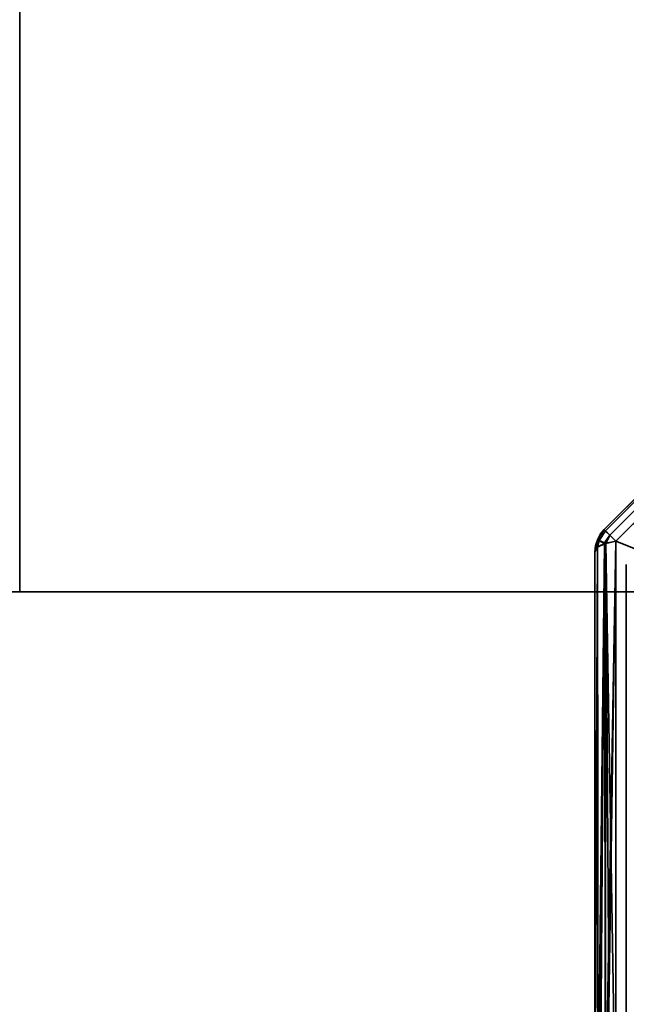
# Model space of a CAD drawing. Header units: millimetres. Extents: x -503 to 6703, y -110 to 193.
# Tile 939 of 1056: x 3993 to 4007, y -23 to -1. Entities that reach past the tile are written whole.
import ezdxf

# ---------------------------------------------------------------- set-up
doc = ezdxf.new("R2010")
doc.units = ezdxf.units.MM
doc.layers.add('152', color=7, linetype='Continuous', true_color=0xffffff)

# ---------------------------------------------------------------- blocks, each defined once
blk = doc.blocks.new('UG_SURFACE_004')
at = {"layer": '152', "color": 252, "linetype": 'Continuous', "lineweight": 35}
for points in [[(5156.5, -14, 2212.25), (5156.5, 174.4, 2212.25), (3843.5, 174.4, 2212.25), (3843.5, -14, 2212.25)], [(3993.5, -14, 2062.25), (3993.5, 174.4, 2062.25), (5006.5, 174.4, 2062.25), (5006.5, -14, 2062.25)], [(5156.5, -14, 2212.25), (3843.5, -14, 2212.25), (3993.5, -14, 2062.25), (5006.5, -14, 2062.25)]]:
    blk.add_3dface(points, dxfattribs=at)
blk = doc.blocks.new('UG_SURFACE_368')
at = {"layer": '152', "color": 252, "linetype": 'Continuous', "lineweight": 35}
for points in [[(3978, -14, 2075.25), (5022, -14, 2075.25), (5020.5, -14, 2073.75), (3979.5, -14, 2073.75)], [(3978, -14, 2075.25), (3978, -25.92, 2075.25), (5022, -25.92, 2075.25), (5022, -14, 2075.25)], [(3979.5, -14, 2073.75), (5020.5, -14, 2073.75), (5020.5, -25.92, 2073.75), (3979.5, -25.92, 2073.75)]]:
    blk.add_3dface(points, dxfattribs=at)
blk = doc.blocks.new('UG_SURFACE_394')
at = {"layer": '152', "color": 252, "linetype": 'Continuous', "lineweight": 35}
for points in [[(4006.596, -12.637, 1158.736), (4016.637, -2.596, 1158.736), (4016.605, -2.564, 1158.489), (4006.564, -12.605, 1158.489)], [(4016.637, -2.596, 1011.264), (4006.596, -12.637, 1011.264), (4006.564, -12.605, 1011.511), (4016.605, -2.564, 1011.511)], [(4016.605, -2.564, 1158.489), (4016.605, -2.564, 1011.511), (4006.564, -12.605, 1011.511), (4006.564, -12.605, 1158.489)], [(4016.637, -2.596, 1158.737), (4016.637, -2.596, 1158.736), (4006.596, -12.637, 1158.736), (4006.596, -12.637, 1158.737)], [(4006.596, -12.637, 1158.737), (4006.688, -12.729, 1158.951), (4016.728, -2.688, 1158.951), (4016.637, -2.596, 1158.737)], [(4016.637, -2.596, 1011.263), (4016.728, -2.688, 1011.049), (4006.688, -12.729, 1011.049), (4006.596, -12.637, 1011.263)], [(4006.596, -12.637, 1011.263), (4006.596, -12.637, 1011.264), (4016.637, -2.596, 1011.264), (4016.637, -2.596, 1011.263)], [(4016.73, -2.689, 1158.954), (4016.728, -2.688, 1158.951), (4006.688, -12.729, 1158.951), (4006.689, -12.73, 1158.954)], [(4006.689, -12.73, 1011.046), (4006.688, -12.729, 1011.049), (4016.728, -2.688, 1011.049), (4016.73, -2.689, 1011.046)], [(4006.689, -12.73, 1158.954), (4006.826, -12.868, 1159.107), (4016.868, -2.827, 1159.107), (4016.73, -2.689, 1158.954)], [(4016.73, -2.689, 1011.046), (4016.868, -2.827, 1010.893), (4006.826, -12.868, 1010.893), (4006.689, -12.73, 1011.046)], [(4030.333, -22.252, 1171.473), (4030.333, -2.827, 1164.17), (4016.868, -2.827, 1159.107), (4006.826, -12.868, 1159.107)], [(4026.252, -26.332, 998.527), (4006.826, -26.332, 1005.831), (4006.826, -12.868, 1010.893), (4016.868, -2.827, 1010.893)], [(4006.413, -12.832, 1011.511), (4006.413, -12.832, 1158.489), (4006.564, -12.605, 1158.489), (4006.564, -12.605, 1011.511)], [(4006.454, -12.851, 1158.737), (4006.596, -12.637, 1158.736), (4006.564, -12.605, 1158.489), (4006.413, -12.832, 1158.489)], [(4006.413, -12.832, 1011.511), (4006.564, -12.605, 1011.511), (4006.596, -12.637, 1011.264), (4006.454, -12.851, 1011.263)], [(4006.454, -12.851, 1158.737), (4006.596, -12.637, 1158.737), (4006.596, -12.637, 1158.736)], [(4006.688, -12.729, 1158.951), (4006.596, -12.637, 1158.737), (4006.454, -12.851, 1158.737), (4006.575, -12.901, 1158.954)], [(4006.575, -12.901, 1011.046), (4006.454, -12.851, 1011.263), (4006.596, -12.637, 1011.263), (4006.688, -12.729, 1011.049)], [(4006.596, -12.637, 1011.264), (4006.596, -12.637, 1011.263), (4006.454, -12.851, 1011.263)], [(4006.575, -12.901, 1158.954), (4006.689, -12.73, 1158.954), (4006.688, -12.729, 1158.951)], [(4006.688, -12.729, 1011.049), (4006.689, -12.73, 1011.046), (4006.575, -12.901, 1011.046)], [(4006.689, -12.73, 1158.954), (4006.575, -12.901, 1158.954), (4006.599, -12.916, 1158.979)], [(4006.599, -12.916, 1011.021), (4006.575, -12.901, 1011.046), (4006.689, -12.73, 1011.046)], [(4006.599, -12.916, 1158.979), (4006.826, -12.868, 1159.107), (4006.689, -12.73, 1158.954)], [(4006.689, -12.73, 1011.046), (4006.826, -12.868, 1010.893), (4006.599, -12.916, 1011.021)], [(4006.412, -12.834, 1011.511), (4006.359, -13.1, 1011.511), (4006.359, -13.1, 1158.489), (4006.412, -12.834, 1158.489)], [(4006.412, -12.834, 1158.489), (4006.359, -13.1, 1158.489), (4006.414, -13.007, 1158.737)], [(4006.414, -13.007, 1011.263), (4006.359, -13.1, 1011.511), (4006.412, -12.834, 1011.511)], [(4006.412, -12.834, 1158.489), (4006.413, -12.832, 1158.489), (4006.413, -12.832, 1011.511), (4006.412, -12.834, 1011.511)], [(4006.413, -12.832, 1158.489), (4006.412, -12.834, 1158.489), (4006.454, -12.851, 1158.737)], [(4006.454, -12.851, 1011.263), (4006.412, -12.834, 1011.511), (4006.413, -12.832, 1011.511)], [(4006.414, -13.007, 1158.737), (4006.454, -12.851, 1158.737), (4006.412, -12.834, 1158.489)], [(4006.412, -12.834, 1011.511), (4006.454, -12.851, 1011.263), (4006.414, -13.007, 1011.263)], [(4006.454, -12.851, 1158.737), (4006.414, -13.007, 1158.737), (4006.417, -13.002, 1158.751)], [(4006.417, -13.002, 1011.249), (4006.414, -13.007, 1011.263), (4006.454, -12.851, 1011.263)], [(4006.454, -12.851, 1158.737), (4006.417, -13.002, 1158.751), (4006.57, -12.926, 1158.952)], [(4006.57, -12.926, 1011.048), (4006.417, -13.002, 1011.249), (4006.454, -12.851, 1011.263)], [(4006.57, -12.926, 1158.952), (4006.417, -13.002, 1158.751), (4006.424, -26.198, 1163.71)], [(4006.433, -26.196, 1006.295), (4006.417, -13.002, 1011.249), (4006.57, -12.926, 1011.048)], [(4006.582, -12.92, 1158.969), (4006.57, -12.926, 1158.952), (4006.424, -26.198, 1163.71)], [(4006.424, -26.198, 1163.71), (4006.433, -26.21, 1163.751), (4006.582, -12.92, 1158.969)], [(4006.433, -26.21, 1163.751), (4006.59, -26.278, 1163.984), (4006.582, -12.92, 1158.969)], [(4006.57, -12.926, 1011.048), (4006.475, -26.236, 1006.16), (4006.433, -26.196, 1006.295)], [(4006.57, -12.926, 1158.952), (4006.575, -12.901, 1158.954), (4006.454, -12.851, 1158.737)], [(4006.454, -12.851, 1011.263), (4006.575, -12.901, 1011.046), (4006.57, -12.926, 1011.048)], [(4006.57, -12.926, 1011.048), (4006.594, -26.276, 1006.022), (4006.475, -26.236, 1006.16)], [(4006.575, -12.901, 1158.954), (4006.57, -12.926, 1158.952), (4006.582, -12.92, 1158.969)], [(4006.582, -12.92, 1011.031), (4006.57, -12.926, 1011.048), (4006.575, -12.901, 1011.046)], [(4006.57, -12.926, 1011.048), (4006.582, -12.92, 1011.031), (4006.594, -26.276, 1006.022)], [(4006.582, -12.92, 1158.969), (4006.599, -12.916, 1158.979), (4006.575, -12.901, 1158.954)], [(4006.575, -12.901, 1011.046), (4006.599, -12.916, 1011.021), (4006.582, -12.92, 1011.031)], [(4006.599, -12.916, 1158.979), (4006.582, -12.92, 1158.969), (4006.59, -26.278, 1163.984)], [(4006.594, -26.276, 1006.022), (4006.582, -12.92, 1011.031), (4006.599, -12.916, 1011.021)], [(4006.826, -12.868, 1159.107), (4006.599, -12.916, 1158.979), (4006.59, -26.278, 1163.984)], [(4006.59, -26.278, 1163.984), (4006.627, -26.294, 1164.038), (4006.826, -12.868, 1159.107)], [(4006.599, -12.916, 1011.021), (4006.693, -26.31, 1005.907), (4006.594, -26.276, 1006.022)], [(4006.599, -12.916, 1011.021), (4006.826, -12.868, 1010.893), (4006.826, -26.332, 1005.831)], [(4006.599, -12.916, 1011.021), (4006.826, -26.332, 1005.831), (4006.693, -26.31, 1005.907)], [(4006.627, -26.294, 1164.038), (4006.826, -26.332, 1164.17), (4006.826, -12.868, 1159.107)], [(4006.826, -12.868, 1159.107), (4006.826, -26.332, 1164.17), (4026.252, -26.332, 1171.473), (4030.333, -22.252, 1171.473)], [(4006.417, -13.002, 1158.751), (4006.414, -13.007, 1158.737), (4006.359, -26.1, 1163.377)], [(4006.359, -26.1, 1163.377), (4006.424, -26.198, 1163.71), (4006.417, -13.002, 1158.751)], [(4006.414, -13.007, 1158.737), (4006.359, -13.1, 1158.489), (4006.359, -26.1, 1163.377)], [(4006.414, -13.007, 1011.263), (4006.364, -26.131, 1006.518), (4006.359, -26.1, 1006.623)], [(4006.359, -26.1, 1006.623), (4006.359, -13.1, 1011.511), (4006.414, -13.007, 1011.263)], [(4006.359, -26.1, 1006.623), (4006.359, -26.1, 1163.377), (4006.359, -13.1, 1158.489), (4006.359, -13.1, 1011.511)], [(4006.414, -13.007, 1011.263), (4006.433, -26.196, 1006.295), (4006.364, -26.131, 1006.518)], [(4006.414, -13.007, 1011.263), (4006.417, -13.002, 1011.249), (4006.433, -26.196, 1006.295)]]:
    blk.add_3dface(points, dxfattribs=at)
blk = doc.blocks.new('UG_SURFACE_402')
at = {"layer": '152', "color": 252, "linetype": 'Continuous', "lineweight": 35}
for points in [[(4006.596, -12.637, 1158.736), (4016.637, -2.596, 1158.736), (4016.605, -2.564, 1158.489), (4006.564, -12.605, 1158.489)], [(4016.637, -2.596, 1011.264), (4006.596, -12.637, 1011.264), (4006.564, -12.605, 1011.511), (4016.605, -2.564, 1011.511)], [(4016.605, -2.564, 1158.489), (4016.605, -2.564, 1011.511), (4006.564, -12.605, 1011.511), (4006.564, -12.605, 1158.489)], [(4016.637, -2.596, 1158.737), (4016.637, -2.596, 1158.736), (4006.596, -12.637, 1158.736), (4006.596, -12.637, 1158.737)], [(4006.596, -12.637, 1158.737), (4006.688, -12.729, 1158.951), (4016.728, -2.688, 1158.951), (4016.637, -2.596, 1158.737)], [(4016.637, -2.596, 1011.263), (4016.728, -2.688, 1011.049), (4006.688, -12.729, 1011.049), (4006.596, -12.637, 1011.263)], [(4006.596, -12.637, 1011.263), (4006.596, -12.637, 1011.264), (4016.637, -2.596, 1011.264), (4016.637, -2.596, 1011.263)], [(4016.73, -2.689, 1158.954), (4016.728, -2.688, 1158.951), (4006.688, -12.729, 1158.951), (4006.689, -12.73, 1158.954)], [(4006.689, -12.73, 1011.046), (4006.688, -12.729, 1011.049), (4016.728, -2.688, 1011.049), (4016.73, -2.689, 1011.046)], [(4006.689, -12.73, 1158.954), (4006.826, -12.868, 1159.107), (4016.868, -2.827, 1159.107), (4016.73, -2.689, 1158.954)], [(4016.73, -2.689, 1011.046), (4016.868, -2.827, 1010.893), (4006.826, -12.868, 1010.893), (4006.689, -12.73, 1011.046)], [(4030.333, -22.252, 1171.473), (4030.333, -2.827, 1164.17), (4016.868, -2.827, 1159.107), (4006.826, -12.868, 1159.107)], [(4026.252, -26.332, 998.527), (4006.826, -26.332, 1005.831), (4006.826, -12.868, 1010.893), (4016.868, -2.827, 1010.893)], [(4006.413, -12.832, 1011.511), (4006.413, -12.832, 1158.489), (4006.564, -12.605, 1158.489), (4006.564, -12.605, 1011.511)], [(4006.454, -12.851, 1158.737), (4006.596, -12.637, 1158.736), (4006.564, -12.605, 1158.489), (4006.413, -12.832, 1158.489)], [(4006.413, -12.832, 1011.511), (4006.564, -12.605, 1011.511), (4006.596, -12.637, 1011.264), (4006.454, -12.851, 1011.263)], [(4006.454, -12.851, 1158.737), (4006.596, -12.637, 1158.737), (4006.596, -12.637, 1158.736)], [(4006.688, -12.729, 1158.951), (4006.596, -12.637, 1158.737), (4006.454, -12.851, 1158.737), (4006.575, -12.901, 1158.954)], [(4006.575, -12.901, 1011.046), (4006.454, -12.851, 1011.263), (4006.596, -12.637, 1011.263), (4006.688, -12.729, 1011.049)], [(4006.596, -12.637, 1011.264), (4006.596, -12.637, 1011.263), (4006.454, -12.851, 1011.263)], [(4006.575, -12.901, 1158.954), (4006.689, -12.73, 1158.954), (4006.688, -12.729, 1158.951)], [(4006.688, -12.729, 1011.049), (4006.689, -12.73, 1011.046), (4006.575, -12.901, 1011.046)], [(4006.689, -12.73, 1158.954), (4006.575, -12.901, 1158.954), (4006.599, -12.916, 1158.979)], [(4006.599, -12.916, 1011.021), (4006.575, -12.901, 1011.046), (4006.689, -12.73, 1011.046)], [(4006.599, -12.916, 1158.979), (4006.826, -12.868, 1159.107), (4006.689, -12.73, 1158.954)], [(4006.689, -12.73, 1011.046), (4006.826, -12.868, 1010.893), (4006.599, -12.916, 1011.021)], [(4006.412, -12.834, 1011.511), (4006.359, -13.1, 1011.511), (4006.359, -13.1, 1158.489), (4006.412, -12.834, 1158.489)], [(4006.412, -12.834, 1158.489), (4006.359, -13.1, 1158.489), (4006.414, -13.007, 1158.737)], [(4006.414, -13.007, 1011.263), (4006.359, -13.1, 1011.511), (4006.412, -12.834, 1011.511)], [(4006.412, -12.834, 1158.489), (4006.413, -12.832, 1158.489), (4006.413, -12.832, 1011.511), (4006.412, -12.834, 1011.511)], [(4006.413, -12.832, 1158.489), (4006.412, -12.834, 1158.489), (4006.454, -12.851, 1158.737)], [(4006.454, -12.851, 1011.263), (4006.412, -12.834, 1011.511), (4006.413, -12.832, 1011.511)], [(4006.414, -13.007, 1158.737), (4006.454, -12.851, 1158.737), (4006.412, -12.834, 1158.489)], [(4006.412, -12.834, 1011.511), (4006.454, -12.851, 1011.263), (4006.414, -13.007, 1011.263)], [(4006.454, -12.851, 1158.737), (4006.414, -13.007, 1158.737), (4006.417, -13.002, 1158.751)], [(4006.417, -13.002, 1011.249), (4006.414, -13.007, 1011.263), (4006.454, -12.851, 1011.263)], [(4006.454, -12.851, 1158.737), (4006.417, -13.002, 1158.751), (4006.57, -12.926, 1158.952)], [(4006.57, -12.926, 1011.048), (4006.417, -13.002, 1011.249), (4006.454, -12.851, 1011.263)], [(4006.57, -12.926, 1158.952), (4006.417, -13.002, 1158.751), (4006.424, -26.198, 1163.71)], [(4006.433, -26.196, 1006.295), (4006.417, -13.002, 1011.249), (4006.57, -12.926, 1011.048)], [(4006.582, -12.92, 1158.969), (4006.57, -12.926, 1158.952), (4006.424, -26.198, 1163.71)], [(4006.424, -26.198, 1163.71), (4006.433, -26.21, 1163.751), (4006.582, -12.92, 1158.969)], [(4006.433, -26.21, 1163.751), (4006.59, -26.278, 1163.984), (4006.582, -12.92, 1158.969)], [(4006.57, -12.926, 1011.048), (4006.475, -26.236, 1006.16), (4006.433, -26.196, 1006.295)], [(4006.57, -12.926, 1158.952), (4006.575, -12.901, 1158.954), (4006.454, -12.851, 1158.737)], [(4006.454, -12.851, 1011.263), (4006.575, -12.901, 1011.046), (4006.57, -12.926, 1011.048)], [(4006.57, -12.926, 1011.048), (4006.594, -26.276, 1006.022), (4006.475, -26.236, 1006.16)], [(4006.575, -12.901, 1158.954), (4006.57, -12.926, 1158.952), (4006.582, -12.92, 1158.969)], [(4006.582, -12.92, 1011.031), (4006.57, -12.926, 1011.048), (4006.575, -12.901, 1011.046)], [(4006.57, -12.926, 1011.048), (4006.582, -12.92, 1011.031), (4006.594, -26.276, 1006.022)], [(4006.582, -12.92, 1158.969), (4006.599, -12.916, 1158.979), (4006.575, -12.901, 1158.954)], [(4006.575, -12.901, 1011.046), (4006.599, -12.916, 1011.021), (4006.582, -12.92, 1011.031)], [(4006.599, -12.916, 1158.979), (4006.582, -12.92, 1158.969), (4006.59, -26.278, 1163.984)], [(4006.594, -26.276, 1006.022), (4006.582, -12.92, 1011.031), (4006.599, -12.916, 1011.021)], [(4006.826, -12.868, 1159.107), (4006.599, -12.916, 1158.979), (4006.59, -26.278, 1163.984)], [(4006.59, -26.278, 1163.984), (4006.627, -26.294, 1164.038), (4006.826, -12.868, 1159.107)], [(4006.599, -12.916, 1011.021), (4006.693, -26.31, 1005.907), (4006.594, -26.276, 1006.022)], [(4006.599, -12.916, 1011.021), (4006.826, -12.868, 1010.893), (4006.826, -26.332, 1005.831)], [(4006.599, -12.916, 1011.021), (4006.826, -26.332, 1005.831), (4006.693, -26.31, 1005.907)], [(4006.627, -26.294, 1164.038), (4006.826, -26.332, 1164.17), (4006.826, -12.868, 1159.107)], [(4006.826, -12.868, 1159.107), (4006.826, -26.332, 1164.17), (4026.252, -26.332, 1171.473), (4030.333, -22.252, 1171.473)], [(4006.417, -13.002, 1158.751), (4006.414, -13.007, 1158.737), (4006.359, -26.1, 1163.377)], [(4006.359, -26.1, 1163.377), (4006.424, -26.198, 1163.71), (4006.417, -13.002, 1158.751)], [(4006.414, -13.007, 1158.737), (4006.359, -13.1, 1158.489), (4006.359, -26.1, 1163.377)], [(4006.414, -13.007, 1011.263), (4006.364, -26.131, 1006.518), (4006.359, -26.1, 1006.623)], [(4006.359, -26.1, 1006.623), (4006.359, -13.1, 1011.511), (4006.414, -13.007, 1011.263)], [(4006.359, -26.1, 1006.623), (4006.359, -26.1, 1163.377), (4006.359, -13.1, 1158.489), (4006.359, -13.1, 1011.511)], [(4006.414, -13.007, 1011.263), (4006.433, -26.196, 1006.295), (4006.364, -26.131, 1006.518)], [(4006.414, -13.007, 1011.263), (4006.417, -13.002, 1011.249), (4006.433, -26.196, 1006.295)]]:
    blk.add_3dface(points, dxfattribs=at)

msp = doc.modelspace()

# ---------------------------------------------------------------- linework, layer by layer
at = {"layer": '152', "color": 252, "linetype": 'Continuous', "lineweight": -3, "true_color": 0x939598}
for p, q in [((3993.5, -14, 2062.25), (3993.5, 174.4, 2062.25)), ((3993.5, 174.4, -7.75), (3993.5, -14, -7.75)), ((4006.564, -12.605, 1011.511), (4016.605, -2.564, 1011.511)), ((4016.605, -2.564, 1158.489), (4006.564, -12.605, 1158.489)), ((4016.605, -2.564, 1158.489), (4006.564, -12.605, 1158.489)), ((4006.564, -12.605, 1011.511), (4016.605, -2.564, 1011.511)), ((4016.868, -2.827, 1159.107), (4006.827, -12.868, 1159.107)), ((4006.827, -12.868, 1010.893), (4016.868, -2.827, 1010.893)), ((4016.868, -2.827, 1159.107), (4006.827, -12.868, 1159.107)), ((4006.827, -12.868, 1010.893), (4016.868, -2.827, 1010.893)), ((4006.564, -12.605, 1158.489), (4006.564, -12.605, 1011.511)), ((4006.564, -12.605, 1158.489), (4006.564, -12.605, 1011.511)), ((4006.827, -12.868, 1159.107), (4006.827, -26.332, 1164.169)), ((4006.827, -12.868, 1010.893), (4006.827, -26.332, 1005.831)), ((4006.827, -12.868, 1159.107), (4006.827, -26.332, 1164.169)), ((4006.827, -12.868, 1010.893), (4006.827, -26.332, 1005.831)), ((4006.359, -13.1, 1158.489), (4006.359, -13.1, 1011.511)), ((4006.359, -13.1, 1011.511), (4006.359, -26.1, 1006.623)), ((4006.359, -13.1, 1158.489), (4006.359, -26.1, 1163.377)), ((4006.359, -13.1, 1011.511), (4006.359, -26.1, 1006.623)), ((4006.359, -13.1, 1158.489), (4006.359, -26.1, 1163.377)), ((4006.359, -13.1, 1158.489), (4006.359, -13.1, 1011.511)), ((4007.059, -13.39, 1158.068), (4007.059, -26.1, 1162.847)), ((4007.059, -26.1, 1007.153), (4007.059, -13.39, 1011.932)), ((4007.059, -13.39, 1011.932), (4007.059, -13.39, 1158.068)), ((4007.059, -26.1, 1007.153), (4007.059, -13.39, 1011.932)), ((4007.059, -13.39, 1158.068), (4007.059, -26.1, 1162.847)), ((4007.059, -13.39, 1011.932), (4007.059, -13.39, 1158.068)), ((3843.5, -14, 2212.25), (5156.5, -14, 2212.25)), ((3843.5, -14, -7.75), (3993.5, -14, -7.75)), ((5022, -14, 2075.25), (3978, -14, 2075.25)), ((5020.5, -14, 2073.75), (3979.5, -14, 2073.75)), ((5006.5, -14, 2062.25), (3993.5, -14, 2062.25)), ((3993.5, -14, 2062.25), (3993.5, -14, -7.75)), ((5006.5, -14, 2062.25), (3993.5, -14, 2062.25))]:
    msp.add_line(p, q, dxfattribs=at)
at = {"layer": '152', "color": 252, "linetype": 'Continuous', "lineweight": -3, "true_color": 0x939598, "extrusion": (0, 0, -1)}
msp.add_arc((-4007.059, -13.1, -1158.489), 0.7, 360, 45, dxfattribs=at)
msp.add_arc((-4007.059, -13.1, -1158.489), 0.7, 360, 45, dxfattribs=at)
at = {"layer": '152', "color": 252, "linetype": 'Continuous', "lineweight": -3, "true_color": 0x939598}
msp.add_arc((4007.059, -13.1, 1011.511), 0.7, 135, 180, dxfattribs=at)
msp.add_arc((4007.059, -13.1, 1011.511), 0.7, 135, 180, dxfattribs=at)
at = {"layer": '152', "color": 252, "linetype": 'Continuous', "lineweight": -3, "true_color": 0x939598, "extrusion": (0.707107, 0.707107, 1.83544e-16)}
msp.add_arc((-2842.682, 1011.511, 2824.156), 0.7, 298, 0, dxfattribs=at)
msp.add_arc((-2842.682, 1011.511, 2824.156), 0.7, 298, 0, dxfattribs=at)
at = {"layer": '152', "color": 252, "linetype": 'Continuous', "lineweight": -3, "true_color": 0x939598, "extrusion": (0.707107, 0.707107, 7.62964e-17)}
msp.add_arc((-2842.682, 1158.489, 2824.156), 0.7, 0, 62, dxfattribs=at)
msp.add_arc((-2842.682, 1158.489, 2824.156), 0.7, 0, 62, dxfattribs=at)
at = {"layer": '152', "color": 252, "linetype": 'Continuous', "lineweight": -3, "true_color": 0x939598, "extrusion": (3.47947e-15, -0.936029, 0.351924)}
msp.add_arc((4007.059, 1079.769, 419.962), 0.7, 109.3882, 180, dxfattribs=at)
msp.add_arc((4007.059, 1079.769, 419.962), 0.7, 109.3882, 180, dxfattribs=at)
at = {"layer": '152', "color": 252, "linetype": 'Continuous', "lineweight": -3, "true_color": 0x939598, "extrusion": (-5.79911e-16, -0.936029, -0.351924)}
msp.add_arc((4007.059, 951.414, -343.713), 0.7, 180, 250.6118, dxfattribs=at)
msp.add_arc((4007.059, 951.414, -343.713), 0.7, 180, 250.6118, dxfattribs=at)

# ---------------------------------------------------------------- block references
at = {"layer": '152', "color": 252, "linetype": 'Continuous', "lineweight": -3, "true_color": 0x939598}
for name in ['UG_SURFACE_004', 'UG_SURFACE_368', 'UG_SURFACE_394', 'UG_SURFACE_402']:
    msp.add_blockref(name, (0, 0), dxfattribs=at)

doc.saveas('drawing.dxf')
